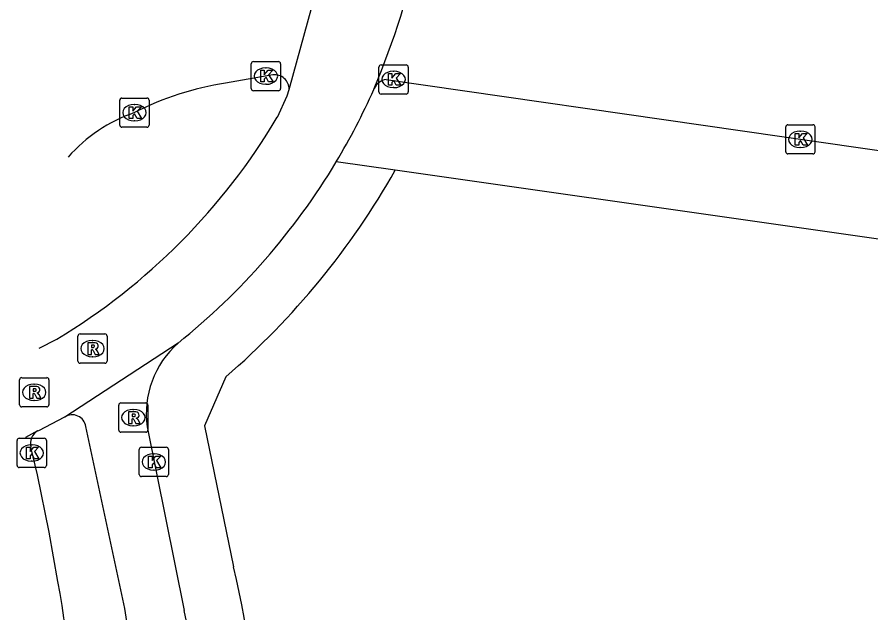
# Model space of a CAD drawing. Extents: x 163686 to 164493, y 382719 to 383870.
# Drawn here: x 163709.31 to 163738.48, y 382940.91 to 382961.3 of the extents above; entities that cross this region are included whole.
import ezdxf

# ---------------------------------------------------------------- set-up
doc = ezdxf.new("R2010")
doc.units = 0
for name, color, linetype in [('IMGEO_Fietspad_gesloten', 7, 'Continuous'), ('IMGEO_Kolk', 7, 'Continuous'), ('IMGEO_Rijbaan_lokaal_gesloten', 7, 'Continuous'), ('IMGEO_Rioolput', 7, 'Continuous'), ('IMGEO_Voetpad_open', 7, 'Continuous')]:
    doc.layers.add(name, color=color, linetype=linetype)

msp = doc.modelspace()

# ---------------------------------------------------------------- linework, layer by layer
at = {"layer": 'IMGEO_Fietspad_gesloten'}
for points in [[(163718.201, 382957.872), (163718.542, 382958.606), (163718.601, 382958.818)], [(163721.497, 382958.813), (163721.512, 382958.85)], [(163710.061, 382949.969), (163710.671, 382950.283)], [(163710.94, 382947.619), (163714.809, 382950.147)], [(163710.009, 382947.138), (163710.046, 382947.158), (163710.94, 382947.619)], [(163712.985, 382941.062), (163711.657, 382947.29)], [(163713.754, 382947.279), (163715.02, 382940.994)]]:
    msp.add_lwpolyline(points, dxfattribs=at)
for centre, radius, start, end in [((163700.276, 382968.279), 23.236, 329.1027, 335.9601), ((163699.389, 382969.007), 21.86, 301.0697, 329.3775), ((163700.287, 382968.266), 23.221, 308.7115, 329.1158), ((163716.956, 382947.729), 3.233, 131.6006, 188.007), ((163711.191, 382947.221), 0.471, 8.4495, 122.2538), ((163681.55, 382935.353), 31.949, 344.7481, 10.2942), ((163692.529, 382936.137), 23.01, 341.9253, 12.1861)]:
    msp.add_arc(centre, radius, start, end, dxfattribs=at)
at = {"layer": 'IMGEO_Kolk'}
for p, q in [((163717.311, 382958.85), (163717.311, 382959.702)), ((163717.386, 382959.776), (163718.238, 382959.776)), ((163717.799, 382959.556), (163717.824, 382959.556)), ((163718.312, 382959.702), (163718.312, 382958.85)), ((163721.674, 382958.736), (163721.674, 382959.588)), ((163721.749, 382959.662), (163722.601, 382959.662)), ((163722.675, 382959.588), (163722.675, 382958.736)), ((163722.162, 382959.442), (163722.187, 382959.442)), ((163717.822, 382958.996), (163717.797, 382958.996)), ((163718.238, 382958.776), (163717.386, 382958.776)), ((163722.601, 382958.662), (163721.749, 382958.662)), ((163722.185, 382958.882), (163722.16, 382958.882)), ((163712.817, 382957.601), (163712.817, 382958.453)), ((163712.892, 382958.527), (163713.744, 382958.527)), ((163713.818, 382958.453), (163713.818, 382957.601)), ((163713.305, 382958.307), (163713.33, 382958.307)), ((163713.744, 382957.527), (163712.892, 382957.527)), ((163713.328, 382957.747), (163713.303, 382957.747)), ((163735.572, 382956.687), (163735.572, 382957.539)), ((163735.647, 382957.613), (163736.499, 382957.613)), ((163736.573, 382957.539), (163736.573, 382956.687)), ((163736.06, 382957.393), (163736.085, 382957.393)), ((163736.499, 382956.613), (163735.647, 382956.613)), ((163736.083, 382956.833), (163736.058, 382956.833)), ((163709.307, 382945.96), (163709.307, 382946.812)), ((163709.382, 382946.886), (163710.234, 382946.886)), ((163710.308, 382946.812), (163710.308, 382945.96)), ((163709.795, 382946.666), (163709.82, 382946.666)), ((163713.48, 382945.652), (163713.48, 382946.504)), ((163713.555, 382946.578), (163714.407, 382946.578)), ((163714.481, 382946.504), (163714.481, 382945.652)), ((163709.818, 382946.106), (163709.793, 382946.106)), ((163713.968, 382946.358), (163713.993, 382946.358)), ((163710.234, 382945.886), (163709.382, 382945.886)), ((163713.991, 382945.798), (163713.966, 382945.798)), ((163714.407, 382945.578), (163713.555, 382945.578))]:
    msp.add_line(p, q, dxfattribs=at)
for points in [[(163717.311, 382958.85), (163717.311, 382959.702)], [(163717.386, 382959.776), (163718.238, 382959.776)], [(163718.312, 382959.702), (163718.312, 382958.85)], [(163721.674, 382958.736), (163721.674, 382959.588)], [(163721.749, 382959.662), (163722.601, 382959.662)], [(163722.675, 382959.588), (163722.675, 382958.736)], [(163717.632, 382959.476), (163717.755, 382959.476), (163717.755, 382959.325), (163717.885, 382959.476), (163718.049, 382959.476), (163717.903, 382959.325), (163718.056, 382959.076), (163717.904, 382959.076), (163717.819, 382959.24), (163717.755, 382959.173), (163717.755, 382959.076), (163717.632, 382959.076), (163717.632, 382959.476)], [(163721.995, 382959.362), (163722.118, 382959.362), (163722.118, 382959.211), (163722.248, 382959.362), (163722.412, 382959.362), (163722.266, 382959.211), (163722.419, 382958.962), (163722.267, 382958.962), (163722.182, 382959.126), (163722.118, 382959.059), (163722.118, 382958.962), (163721.995, 382958.962), (163721.995, 382959.362)], [(163718.238, 382958.776), (163717.386, 382958.776)], [(163722.601, 382958.662), (163721.749, 382958.662)], [(163712.817, 382957.601), (163712.817, 382958.453)], [(163712.892, 382958.527), (163713.744, 382958.527)], [(163713.818, 382958.453), (163713.818, 382957.601)], [(163713.138, 382958.227), (163713.261, 382958.227), (163713.261, 382958.076), (163713.391, 382958.227), (163713.555, 382958.227), (163713.409, 382958.076), (163713.562, 382957.827), (163713.41, 382957.827), (163713.325, 382957.991), (163713.261, 382957.924), (163713.261, 382957.827), (163713.138, 382957.827), (163713.138, 382958.227)], [(163713.744, 382957.527), (163712.892, 382957.527)], [(163735.572, 382956.687), (163735.572, 382957.539)], [(163735.647, 382957.613), (163736.499, 382957.613)], [(163736.573, 382957.539), (163736.573, 382956.687)], [(163735.893, 382957.313), (163736.016, 382957.313), (163736.016, 382957.162), (163736.146, 382957.313), (163736.31, 382957.313), (163736.164, 382957.162), (163736.317, 382956.913), (163736.165, 382956.913), (163736.08, 382957.077), (163736.016, 382957.01), (163736.016, 382956.913), (163735.893, 382956.913), (163735.893, 382957.313)], [(163736.499, 382956.613), (163735.647, 382956.613)], [(163709.307, 382945.96), (163709.307, 382946.812)], [(163709.382, 382946.886), (163710.234, 382946.886)], [(163710.308, 382946.812), (163710.308, 382945.96)], [(163709.628, 382946.586), (163709.751, 382946.586), (163709.751, 382946.435), (163709.881, 382946.586), (163710.045, 382946.586), (163709.899, 382946.435), (163710.052, 382946.186), (163709.9, 382946.186), (163709.815, 382946.35), (163709.751, 382946.283), (163709.751, 382946.186), (163709.628, 382946.186), (163709.628, 382946.586)], [(163713.48, 382945.652), (163713.48, 382946.504)], [(163713.555, 382946.578), (163714.407, 382946.578)], [(163714.481, 382946.504), (163714.481, 382945.652)], [(163713.801, 382946.278), (163713.924, 382946.278), (163713.924, 382946.127), (163714.054, 382946.278), (163714.218, 382946.278), (163714.072, 382946.127), (163714.225, 382945.878), (163714.073, 382945.878), (163713.988, 382946.042), (163713.924, 382945.975), (163713.924, 382945.878), (163713.801, 382945.878), (163713.801, 382946.278)], [(163710.234, 382945.886), (163709.382, 382945.886)], [(163714.407, 382945.578), (163713.555, 382945.578)]]:
    msp.add_lwpolyline(points, dxfattribs=at)
for centre, start, end in [((163717.388, 382959.7), 91.552, 178.448), ((163717.388, 382959.7), 91.552, 178.448), ((163718.236, 382959.7), 1.552, 88.448), ((163718.236, 382959.7), 1.552, 88.448), ((163721.751, 382959.586), 91.552, 178.448), ((163721.751, 382959.586), 91.552, 178.448), ((163722.599, 382959.586), 1.552, 88.448), ((163722.599, 382959.586), 1.552, 88.448), ((163717.388, 382958.852), 181.552, 268.448), ((163717.388, 382958.852), 181.552, 268.448), ((163718.236, 382958.852), 271.552, 358.448), ((163718.236, 382958.852), 271.552, 358.448), ((163721.751, 382958.738), 181.552, 268.448), ((163721.751, 382958.738), 181.552, 268.448), ((163722.599, 382958.738), 271.552, 358.448), ((163722.599, 382958.738), 271.552, 358.448), ((163712.894, 382958.451), 91.552, 178.448), ((163712.894, 382958.451), 91.552, 178.448), ((163713.742, 382958.451), 1.552, 88.448), ((163713.742, 382958.451), 1.552, 88.448), ((163712.894, 382957.603), 181.552, 268.448), ((163712.894, 382957.603), 181.552, 268.448), ((163713.742, 382957.603), 271.552, 358.448), ((163713.742, 382957.603), 271.552, 358.448), ((163735.649, 382957.537), 91.552, 178.448), ((163735.649, 382957.537), 91.552, 178.448), ((163736.497, 382957.537), 1.552, 88.448), ((163736.497, 382957.537), 1.552, 88.448), ((163735.649, 382956.689), 181.552, 268.448), ((163735.649, 382956.689), 181.552, 268.448), ((163736.497, 382956.689), 271.552, 358.448), ((163736.497, 382956.689), 271.552, 358.448), ((163709.384, 382946.81), 91.552, 178.448), ((163709.384, 382946.81), 91.552, 178.448), ((163710.232, 382946.81), 1.552, 88.448), ((163710.232, 382946.81), 1.552, 88.448), ((163713.557, 382946.502), 91.552, 178.448), ((163713.557, 382946.502), 91.552, 178.448), ((163714.405, 382946.502), 1.552, 88.448), ((163714.405, 382946.502), 1.552, 88.448), ((163709.384, 382945.962), 181.552, 268.448), ((163709.384, 382945.962), 181.552, 268.448), ((163710.232, 382945.962), 271.552, 358.448), ((163710.232, 382945.962), 271.552, 358.448), ((163713.557, 382945.654), 181.552, 268.448), ((163713.557, 382945.654), 181.552, 268.448), ((163714.405, 382945.654), 271.552, 358.448), ((163714.405, 382945.654), 271.552, 358.448)]:
    msp.add_arc(centre, 0.0765, start, end, dxfattribs=at)
for centre, major_axis, ratio, start_param, end_param in [((163717.798, 382959.276), (-0.387, 0.002), 0.722429, 4.712389, 7.853982), ((163717.823, 382959.276), (-0.39, 0.002), 0.717154, 1.570796, 4.712389), ((163722.161, 382959.162), (-0.387, 0.002), 0.722429, 4.712389, 7.853982), ((163722.186, 382959.162), (-0.39, 0.002), 0.717154, 1.570796, 4.712389), ((163713.304, 382958.027), (-0.387, 0.002), 0.722429, 4.712389, 7.853982), ((163713.329, 382958.027), (-0.39, 0.002), 0.717154, 1.570796, 4.712389), ((163736.059, 382957.113), (-0.387, 0.002), 0.722429, 4.712389, 7.853982), ((163736.084, 382957.113), (-0.39, 0.002), 0.717154, 1.570796, 4.712389), ((163709.794, 382946.386), (-0.387, 0.002), 0.722429, 4.712389, 7.853982), ((163709.819, 382946.386), (-0.39, 0.002), 0.717154, 1.570796, 4.712389), ((163713.967, 382946.078), (-0.387, 0.002), 0.722429, 4.712389, 7.853982), ((163713.992, 382946.078), (-0.39, 0.002), 0.717154, 1.570796, 4.712389)]:
    msp.add_ellipse(centre, major_axis=major_axis, ratio=ratio, start_param=start_param, end_param=end_param, dxfattribs=at)
at = {"layer": 'IMGEO_Rijbaan_lokaal_gesloten'}
for points in [[(163718.601, 382958.818), (163720.023, 382963.972)], [(163718.046, 382959.315), (163716.433, 382959.039)], [(163721.918, 382959.161), (163746.267, 382955.645), (163746.439, 382955.62)], [(163710.009, 382947.138), (163709.601, 382946.916)], [(163710.704, 382941.99), (163710.407, 382943.677), (163710.003, 382945.634), (163709.783, 382946.589)]]:
    msp.add_lwpolyline(points, dxfattribs=at)
for centre, radius, start, end in [((163692.458, 382970.851), 31.436, 337.5565, 347.1931), ((163718.117, 382958.836), 0.484, 357.8441, 98.4673), ((163718.055, 382948.746), 10.42, 98.9555, 117.0404), ((163722.009, 382958.621), 0.547, 99.595, 155.3099), ((163715.006, 382953.07), 5.236, 108.8096, 138.9777), ((163710.265, 382946.711), 0.498, 121.0163, 194.234), ((163701.11, 382963.624), 18.742, 296.9203, 296.9409), ((163663.643, 382933.607), 47.802, 354.0355, 10.1)]:
    msp.add_arc(centre, radius, start, end, dxfattribs=at)
at = {"layer": 'IMGEO_Rioolput'}
for p, q in [((163711.384, 382949.53), (163711.384, 382950.382)), ((163711.459, 382950.456), (163712.311, 382950.456)), ((163711.872, 382950.236), (163711.897, 382950.236)), ((163712.385, 382950.382), (163712.385, 382949.53)), ((163711.895, 382949.676), (163711.87, 382949.676)), ((163712.311, 382949.456), (163711.459, 382949.456)), ((163709.392, 382948.035), (163709.392, 382948.887)), ((163709.467, 382948.961), (163710.319, 382948.961)), ((163709.88, 382948.741), (163709.905, 382948.741)), ((163710.393, 382948.887), (163710.393, 382948.035)), ((163709.903, 382948.181), (163709.878, 382948.181)), ((163710.319, 382947.961), (163709.467, 382947.961)), ((163712.779, 382947.169), (163712.779, 382948.021)), ((163712.854, 382948.095), (163713.706, 382948.095)), ((163713.267, 382947.875), (163713.292, 382947.875)), ((163713.78, 382948.021), (163713.78, 382947.169)), ((163713.29, 382947.315), (163713.265, 382947.315)), ((163713.706, 382947.095), (163712.854, 382947.095))]:
    msp.add_line(p, q, dxfattribs=at)
for points in [[(163711.384, 382949.53), (163711.384, 382950.382)], [(163711.459, 382950.456), (163712.311, 382950.456)], [(163712.385, 382950.382), (163712.385, 382949.53)], [(163711.973, 382950.154), (163711.721, 382950.156), (163711.721, 382949.756)], [(163711.721, 382949.756), (163711.845, 382949.756), (163711.845, 382949.918), (163711.856, 382949.918)], [(163711.899, 382950.075), (163711.845, 382950.075), (163711.845, 382949.994)], [(163711.845, 382949.994), (163711.897, 382949.994)], [(163711.903, 382949.889), (163711.974, 382949.756), (163712.114, 382949.756), (163712.049, 382949.882)], [(163712.311, 382949.456), (163711.459, 382949.456)], [(163709.392, 382948.035), (163709.392, 382948.887)], [(163709.467, 382948.961), (163710.319, 382948.961)], [(163710.393, 382948.887), (163710.393, 382948.035)], [(163709.981, 382948.659), (163709.729, 382948.661), (163709.729, 382948.261)], [(163709.729, 382948.261), (163709.853, 382948.261), (163709.853, 382948.423), (163709.864, 382948.423)], [(163709.907, 382948.58), (163709.853, 382948.58), (163709.853, 382948.499)], [(163709.853, 382948.499), (163709.905, 382948.499)], [(163709.911, 382948.394), (163709.982, 382948.261), (163710.122, 382948.261), (163710.057, 382948.387)], [(163710.319, 382947.961), (163709.467, 382947.961)], [(163712.779, 382947.169), (163712.779, 382948.021)], [(163712.854, 382948.095), (163713.706, 382948.095)], [(163713.78, 382948.021), (163713.78, 382947.169)], [(163713.368, 382947.793), (163713.116, 382947.795), (163713.116, 382947.395)], [(163713.116, 382947.395), (163713.24, 382947.395), (163713.24, 382947.557), (163713.251, 382947.557)], [(163713.294, 382947.714), (163713.24, 382947.714), (163713.24, 382947.633)], [(163713.24, 382947.633), (163713.292, 382947.633)], [(163713.298, 382947.528), (163713.369, 382947.395), (163713.509, 382947.395), (163713.444, 382947.521)], [(163713.706, 382947.095), (163712.854, 382947.095)]]:
    msp.add_lwpolyline(points, dxfattribs=at)
for centre, radius, start, end in [((163711.461, 382950.38), 0.0765, 91.552, 178.448), ((163711.461, 382950.38), 0.0765, 91.552, 178.448), ((163712.309, 382950.38), 0.0765, 1.552, 88.448), ((163712.309, 382950.38), 0.0765, 1.552, 88.448), ((163711.855, 382949.865), 0.0533, 26.0293, 88.6989), ((163711.881, 382950.183), 0.19, 274.7715, 282.9687), ((163711.905, 382949.979), 0.0964, 77.0061, 93.1865), ((163711.919, 382950.036), 0.0378, 276.6634, 79.6772), ((163711.972, 382950.044), 0.109, 350.3612, 89.416), ((163711.97, 382950.044), 0.112, 277.5842, 350.9817), ((163711.954, 382949.829), 0.108, 29.5134, 73.7905), ((163711.461, 382949.532), 0.0765, 181.552, 268.448), ((163711.461, 382949.532), 0.0765, 181.552, 268.448), ((163712.309, 382949.532), 0.0765, 271.552, 358.448), ((163712.309, 382949.532), 0.0765, 271.552, 358.448), ((163709.469, 382948.885), 0.0765, 91.552, 178.448), ((163709.469, 382948.885), 0.0765, 91.552, 178.448), ((163710.317, 382948.885), 0.0765, 1.552, 88.448), ((163710.317, 382948.885), 0.0765, 1.552, 88.448), ((163709.863, 382948.37), 0.0533, 26.0293, 88.6989), ((163709.889, 382948.688), 0.19, 274.7715, 282.9687), ((163709.913, 382948.484), 0.0964, 77.0061, 93.1865), ((163709.927, 382948.541), 0.0378, 276.6634, 79.6772), ((163709.98, 382948.549), 0.109, 350.3612, 89.416), ((163709.978, 382948.549), 0.112, 277.5842, 350.9817), ((163709.962, 382948.334), 0.108, 29.5134, 73.7905), ((163709.469, 382948.037), 0.0765, 181.552, 268.448), ((163709.469, 382948.037), 0.0765, 181.552, 268.448), ((163710.317, 382948.037), 0.0765, 271.552, 358.448), ((163710.317, 382948.037), 0.0765, 271.552, 358.448), ((163712.856, 382948.019), 0.0765, 91.552, 178.448), ((163712.856, 382948.019), 0.0765, 91.552, 178.448), ((163713.704, 382948.019), 0.0765, 1.552, 88.448), ((163713.704, 382948.019), 0.0765, 1.552, 88.448), ((163713.25, 382947.504), 0.0533, 26.0293, 88.6989), ((163713.276, 382947.822), 0.19, 274.7715, 282.9687), ((163713.3, 382947.618), 0.0964, 77.0061, 93.1865), ((163713.314, 382947.675), 0.0378, 276.6634, 79.6772), ((163713.367, 382947.683), 0.109, 350.3612, 89.416), ((163713.365, 382947.683), 0.112, 277.5842, 350.9817), ((163713.349, 382947.468), 0.108, 29.5134, 73.7905), ((163712.856, 382947.171), 0.0765, 181.552, 268.448), ((163712.856, 382947.171), 0.0765, 181.552, 268.448), ((163713.704, 382947.171), 0.0765, 271.552, 358.448), ((163713.704, 382947.171), 0.0765, 271.552, 358.448)]:
    msp.add_arc(centre, radius, start, end, dxfattribs=at)
for centre, major_axis, ratio, start_param, end_param in [((163711.871, 382949.956), (-0.387, 0.002), 0.722429, 4.712389, 7.853982), ((163711.896, 382949.956), (-0.39, 0.002), 0.717154, 1.570796, 4.712389), ((163709.879, 382948.461), (-0.387, 0.002), 0.722429, 4.712389, 7.853982), ((163709.904, 382948.461), (-0.39, 0.002), 0.717154, 1.570796, 4.712389), ((163713.266, 382947.595), (-0.387, 0.002), 0.722429, 4.712389, 7.853982), ((163713.291, 382947.595), (-0.39, 0.002), 0.717154, 1.570796, 4.712389)]:
    msp.add_ellipse(centre, major_axis=major_axis, ratio=ratio, start_param=start_param, end_param=end_param, dxfattribs=at)
at = {"layer": 'IMGEO_Voetpad_open'}
for points in [[(163722.229, 382956.059), (163720.215, 382956.347)], [(163749.446, 382952.397), (163749.315, 382952.194), (163748.885, 382952.253), (163722.229, 382956.059)], [(163716.443, 382948.991), (163715.716, 382947.318), (163716.706, 382942.491)]]:
    msp.add_lwpolyline(points, dxfattribs=at)
for centre, radius, start, end in [((163698.983, 382969.186), 26.696, 310.8452, 330.546), ((163691.55, 382936.332), 25.899, 342.6004, 13.758)]:
    msp.add_arc(centre, radius, start, end, dxfattribs=at)

doc.saveas('drawing.dxf')
